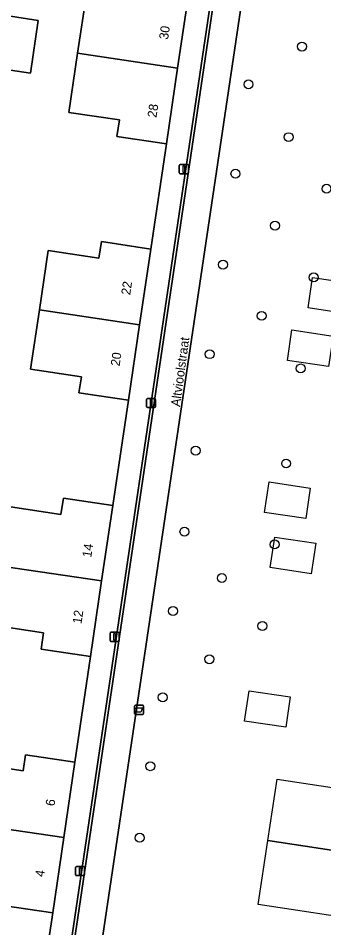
# Model space of a CAD drawing. Extents: x 164148 to 165261, y 382513 to 383432.
# Drawn here: x 164575.1 to 164608.6, y 382867.8 to 382967.4 of the extents above; entities that cross this region are included whole.
import ezdxf

# ---------------------------------------------------------------- set-up
doc = ezdxf.new("R2010")
doc.units = 0
for name, color, linetype in [('IMGEO_Afvalbak', 7, 'Continuous'), ('IMGEO_Boom', 7, 'Continuous'), ('IMGEO_Erf', 7, 'Continuous'), ('IMGEO_Fietspad_gesloten', 7, 'Continuous'), ('IMGEO_Groenvoorziening', 7, 'Continuous'), ('IMGEO_Haag', 7, 'Continuous'), ('IMGEO_Hek', 7, 'Continuous'), ('IMGEO_Lichtmast', 7, 'Continuous'), ('IMGEO_Openbare_ruimte_label', 7, 'Continuous'), ('IMGEO_Pand', 7, 'Continuous'), ('IMGEO_Pand_nummerreeks', 7, 'Continuous'), ('IMGEO_Pand_vergunning_verleend', 7, 'Continuous'), ('IMGEO_Rijbaan_lokaal_open', 7, 'Continuous')]:
    doc.layers.add(name, color=color, linetype=linetype)

msp = doc.modelspace()

# ---------------------------------------------------------------- linework, layer by layer
at = {"layer": 'IMGEO_Afvalbak'}
for p, q in [((164587.851, 382891.302), (164587.851, 382892.102)), ((164587.851, 382892.102), (164587.851, 382891.302)), ((164587.951, 382892.202), (164588.741, 382892.202)), ((164588.741, 382892.202), (164587.951, 382892.202)), ((164588.841, 382892.102), (164588.841, 382891.302)), ((164588.841, 382891.302), (164588.841, 382892.102)), ((164588.741, 382891.202), (164587.951, 382891.202)), ((164587.951, 382891.202), (164588.741, 382891.202))]:
    msp.add_line(p, q, dxfattribs=at)
msp.add_lwpolyline([(164587.994, 382891.916), (164588.698, 382891.916), (164588.549, 382891.446), (164588.143, 382891.446), (164587.994, 382891.916)], dxfattribs=at)
for centre, start, end in [((164587.951, 382892.102), 90, 180), ((164587.951, 382892.102), 90, 180), ((164588.741, 382892.102), 0, 90), ((164588.741, 382892.102), 360, 90), ((164587.951, 382891.302), 180, 270), ((164587.951, 382891.302), 180, 270), ((164588.741, 382891.302), 270, 0), ((164588.741, 382891.302), 270, 0)]:
    msp.add_arc(centre, 0.1, start, end, dxfattribs=at)
at = {"layer": 'IMGEO_Boom'}
for centre in [(164606.168, 382964.34), (164600.318, 382960.198), (164604.702, 382954.42), (164598.89, 382950.419), (164608.857, 382948.767), (164603.219, 382944.734), (164597.531, 382940.46), (164607.456, 382939.06), (164601.753, 382934.851), (164596.061, 382930.65), (164606.031, 382929.089), (164594.534, 382920.086), (164604.437, 382918.68), (164593.306, 382911.211), (164603.169, 382909.816), (164597.399, 382906.134), (164592.055, 382902.525), (164601.841, 382900.89), (164596.042, 382897.241), (164590.934, 382893.064), (164589.571, 382885.528), (164588.397, 382877.691)]:
    msp.add_circle(centre, 0.489, dxfattribs=at)
at = {"layer": 'IMGEO_Erf'}
for points in [[(164574.249, 382913.941), (164579.792, 382913.108), (164580.06, 382914.891), (164585.462, 382914.093), (164587.172, 382925.612), (164581.759, 382926.402), (164582.02, 382928.189), (164576.469, 382928.999), (164577.437, 382935.509), (164578.403, 382942.002), (164583.945, 382941.179), (164584.214, 382942.99), (164589.628, 382942.149), (164591.334, 382953.703), (164585.912, 382954.506), (164586.178, 382956.302), (164580.636, 382957.124), (164581.601, 382963.603), (164582.568, 382970.09)], [(164569.771, 382968.348), (164577.306, 382967.213), (164576.452, 382961.42), (164568.918, 382962.568)], [(164570.089, 382885.856), (164575.635, 382885.029), (164575.894, 382886.771), (164581.308, 382885.966), (164583.024, 382897.546), (164577.606, 382898.349), (164577.873, 382900.149), (164572.327, 382900.971)], [(164577.746, 382861.779), (164578.881, 382869.483), (164573.443, 382870.291)]]:
    msp.add_lwpolyline(points, dxfattribs=at)
at = {"layer": 'IMGEO_Fietspad_gesloten'}
msp.add_lwpolyline([(164604.952, 383005.406), (164606.207, 383013.843), (164603.253, 383014.289), (164602.579, 383010.326), (164601.744, 383004.692), (164601.66, 383004.124), (164580.781, 382863.291), (164580.496, 382861.369), (164580.359, 382860.446), (164577.371, 382840.307), (164580.335, 382839.876), (164583.055, 382858.156)], close=True, dxfattribs=at)
at = {"layer": 'IMGEO_Groenvoorziening'}
msp.add_lwpolyline([(164645.496, 382950.967), (164651.008, 382987.673), (164651.902, 382993.63), (164653.078, 383001.462), (164650.705, 383001.947), (164651.419, 383007.225), (164611.224, 383013.148), (164606.207, 383013.843), (164604.952, 383005.406), (164583.055, 382858.156), (164580.335, 382839.876), (164601.872, 382836.441)], dxfattribs=at)
for points in [[(164601.322, 383004.142), (164598.85, 383004.484), (164597.943, 382998.317), (164596.726, 382990.044), (164595.511, 382981.778), (164593.791, 382970.247), (164592.563, 382961.975), (164591.334, 382953.703), (164589.628, 382942.149), (164588.4, 382933.881), (164587.172, 382925.612), (164585.462, 382914.093), (164584.243, 382905.82), (164583.024, 382897.546), (164581.308, 382885.966), (164580.095, 382877.725), (164578.881, 382869.483), (164577.746, 382861.779), (164580.496, 382861.369), (164580.781, 382863.291), (164580.48, 382863.334)], [(164601.66, 383004.124), (164601.322, 383004.142), (164580.48, 382863.334), (164580.781, 382863.291)]]:
    msp.add_lwpolyline(points, close=True, dxfattribs=at)
at = {"layer": 'IMGEO_Haag'}
msp.add_lwpolyline([(164601.66, 383004.124), (164601.322, 383004.142), (164580.48, 382863.334), (164580.781, 382863.291)], close=True, dxfattribs=at)
at = {"layer": 'IMGEO_Hek'}
for points in [[(164591.334, 382953.703), (164589.628, 382942.149)], [(164587.172, 382925.612), (164585.462, 382914.093)], [(164583.024, 382897.546), (164581.308, 382885.966)], [(164578.881, 382869.483), (164577.716, 382861.817), (164561.373, 382864.283)]]:
    msp.add_lwpolyline(points, dxfattribs=at)
at = {"layer": 'IMGEO_Lichtmast'}
for p, q in [((164592.745, 382950.512), (164592.745, 382951.312)), ((164592.745, 382951.312), (164592.745, 382950.512)), ((164592.845, 382951.412), (164593.635, 382951.412)), ((164593.635, 382951.412), (164592.845, 382951.412)), ((164593.735, 382951.312), (164593.735, 382950.512)), ((164593.735, 382950.512), (164593.735, 382951.312)), ((164593.635, 382950.412), (164592.845, 382950.412)), ((164592.845, 382950.412), (164593.635, 382950.412)), ((164589.16, 382924.903), (164589.16, 382925.703)), ((164589.16, 382925.703), (164589.16, 382924.903)), ((164589.26, 382925.803), (164590.05, 382925.803)), ((164590.05, 382925.803), (164589.26, 382925.803)), ((164590.15, 382925.703), (164590.15, 382924.903)), ((164590.15, 382924.903), (164590.15, 382925.703)), ((164590.05, 382924.803), (164589.26, 382924.803)), ((164589.26, 382924.803), (164590.05, 382924.803)), ((164585.158, 382899.298), (164585.158, 382900.098)), ((164585.158, 382900.098), (164585.158, 382899.298)), ((164585.258, 382900.198), (164586.048, 382900.198)), ((164586.048, 382900.198), (164585.258, 382900.198)), ((164586.148, 382900.098), (164586.148, 382899.298)), ((164586.148, 382899.298), (164586.148, 382900.098)), ((164586.048, 382899.198), (164585.258, 382899.198)), ((164585.258, 382899.198), (164586.048, 382899.198)), ((164581.38, 382873.641), (164581.38, 382874.441)), ((164581.38, 382874.441), (164581.38, 382873.641)), ((164581.48, 382874.541), (164582.27, 382874.541)), ((164582.27, 382874.541), (164581.48, 382874.541)), ((164582.37, 382874.441), (164582.37, 382873.641)), ((164582.37, 382873.641), (164582.37, 382874.441)), ((164582.27, 382873.541), (164581.48, 382873.541)), ((164581.48, 382873.541), (164582.27, 382873.541))]:
    msp.add_line(p, q, dxfattribs=at)
for points in [[(164593.165, 382951.287), (164593.315, 382951.287), (164593.315, 382950.537), (164593.165, 382950.537), (164593.165, 382951.287)], [(164589.58, 382925.678), (164589.73, 382925.678), (164589.73, 382924.928), (164589.58, 382924.928), (164589.58, 382925.678)], [(164585.578, 382900.073), (164585.728, 382900.073), (164585.728, 382899.323), (164585.578, 382899.323), (164585.578, 382900.073)], [(164581.8, 382874.416), (164581.95, 382874.416), (164581.95, 382873.666), (164581.8, 382873.666), (164581.8, 382874.416)]]:
    msp.add_lwpolyline(points, dxfattribs=at)
for centre, start, end in [((164592.845, 382951.312), 90, 180), ((164592.845, 382951.312), 90, 180), ((164592.845, 382950.512), 180, 270), ((164592.845, 382950.512), 180, 270), ((164593.635, 382951.312), 0, 90), ((164593.635, 382951.312), 360, 90), ((164593.635, 382950.512), 270, 0), ((164593.635, 382950.512), 270, 0), ((164589.26, 382925.703), 90, 180), ((164589.26, 382925.703), 90, 180), ((164590.05, 382925.703), 0, 90), ((164590.05, 382925.703), 360, 90), ((164589.26, 382924.903), 180, 270), ((164589.26, 382924.903), 180, 270), ((164590.05, 382924.903), 270, 0), ((164590.05, 382924.903), 270, 0), ((164585.258, 382900.098), 90, 180), ((164585.258, 382900.098), 90, 180), ((164586.048, 382900.098), 0, 90), ((164586.048, 382900.098), 360, 90), ((164585.258, 382899.298), 180, 270), ((164585.258, 382899.298), 180, 270), ((164586.048, 382899.298), 270, 0), ((164586.048, 382899.298), 270, 0), ((164581.48, 382874.441), 90, 180), ((164581.48, 382874.441), 90, 180), ((164582.27, 382874.441), 0, 90), ((164582.27, 382874.441), 360, 90), ((164581.48, 382873.641), 180, 270), ((164581.48, 382873.641), 180, 270), ((164582.27, 382873.641), 270, 0), ((164582.27, 382873.641), 270, 0)]:
    msp.add_arc(centre, 0.1, start, end, dxfattribs=at)
at = {"layer": 'IMGEO_Pand'}
for points in [[(164593.791, 382970.247), (164588.381, 382971.06), (164588.113, 382969.263), (164582.568, 382970.09), (164581.601, 382963.603), (164592.563, 382961.975)], [(164592.563, 382961.975), (164581.601, 382963.603), (164580.636, 382957.124), (164586.178, 382956.302), (164585.912, 382954.506), (164591.334, 382953.703)], [(164589.628, 382942.149), (164584.214, 382942.99), (164583.945, 382941.179), (164578.403, 382942.002), (164577.437, 382935.509), (164588.4, 382933.881)], [(164588.4, 382933.881), (164577.437, 382935.509), (164576.469, 382928.999), (164582.02, 382928.189), (164581.759, 382926.402), (164587.172, 382925.612)], [(164585.462, 382914.093), (164580.06, 382914.891), (164579.792, 382913.108), (164574.249, 382913.941), (164573.285, 382907.434), (164584.243, 382905.82)], [(164584.243, 382905.82), (164573.285, 382907.434), (164572.327, 382900.971), (164577.873, 382900.149), (164577.606, 382898.349), (164583.024, 382897.546)], [(164581.308, 382885.966), (164575.894, 382886.771), (164575.635, 382885.029), (164570.089, 382885.856), (164569.122, 382879.34), (164580.095, 382877.725)], [(164580.095, 382877.725), (164569.122, 382879.34), (164568.164, 382872.891), (164573.707, 382872.068), (164573.443, 382870.291), (164578.881, 382869.483)]]:
    msp.add_lwpolyline(points, close=True, dxfattribs=at)
at = {"layer": 'IMGEO_Pand_vergunning_verleend'}
for points in [[(164606.832, 382935.72), (164607.328, 382939.055), (164611.834, 382938.384), (164611.338, 382935.049)], [(164604.581, 382929.972), (164605.078, 382933.307), (164609.584, 382932.636), (164609.087, 382929.301)], [(164602.079, 382913.324), (164602.576, 382916.659), (164607.082, 382915.988), (164606.586, 382912.653)], [(164602.688, 382907.282), (164603.185, 382910.617), (164607.691, 382909.946), (164607.194, 382906.611)], [(164599.887, 382890.457), (164600.384, 382893.793), (164604.89, 382893.122), (164604.393, 382889.787)], [(164602.424, 382877.397), (164603.44, 382884.116), (164615.971, 382882.22), (164615.635, 382880.002), (164617.039, 382879.79), (164616.358, 382875.289)], [(164601.361, 382870.371), (164602.424, 382877.397), (164616.358, 382875.289), (164615.642, 382870.555), (164614.242, 382870.766), (164613.895, 382868.476)]]:
    msp.add_lwpolyline(points, close=True, dxfattribs=at)
at = {"layer": 'IMGEO_Rijbaan_lokaal_open'}
msp.add_lwpolyline([(164553.143, 382969.448), (164552.672, 382966.272), (164569.105, 382963.839), (164568.918, 382962.568), (164576.452, 382961.42), (164577.306, 382967.213), (164569.771, 382968.348), (164569.559, 382967.034)], close=True, dxfattribs=at)

# ---------------------------------------------------------------- texts
at = {"layer": 'IMGEO_Openbare_ruimte_label'}
msp.add_text('Altvioolstraat', height=1, rotation=82.18582, dxfattribs=at).set_placement((164592.808, 382924.857))
at = {"layer": 'IMGEO_Pand_nummerreeks'}
for s, rotation, p in [('30', 81.55481, (164591.504, 382965.06)), ('28', 81.55481, (164590.234, 382956.507)), ('22', 81.55481, (164587.359, 382937.083)), ('20', 81.55481, (164586.203, 382929.301)), ('14', 81.61784, (164583.099, 382908.347)), ('12', 81.61784, (164582.028, 382901.075)), ('6', 81.62357, (164579.078, 382881.119)), ('4', 81.62357, (164577.934, 382873.349))]:
    msp.add_text(s, height=1, rotation=rotation, dxfattribs=at).set_placement(p)

doc.saveas('drawing.dxf')
